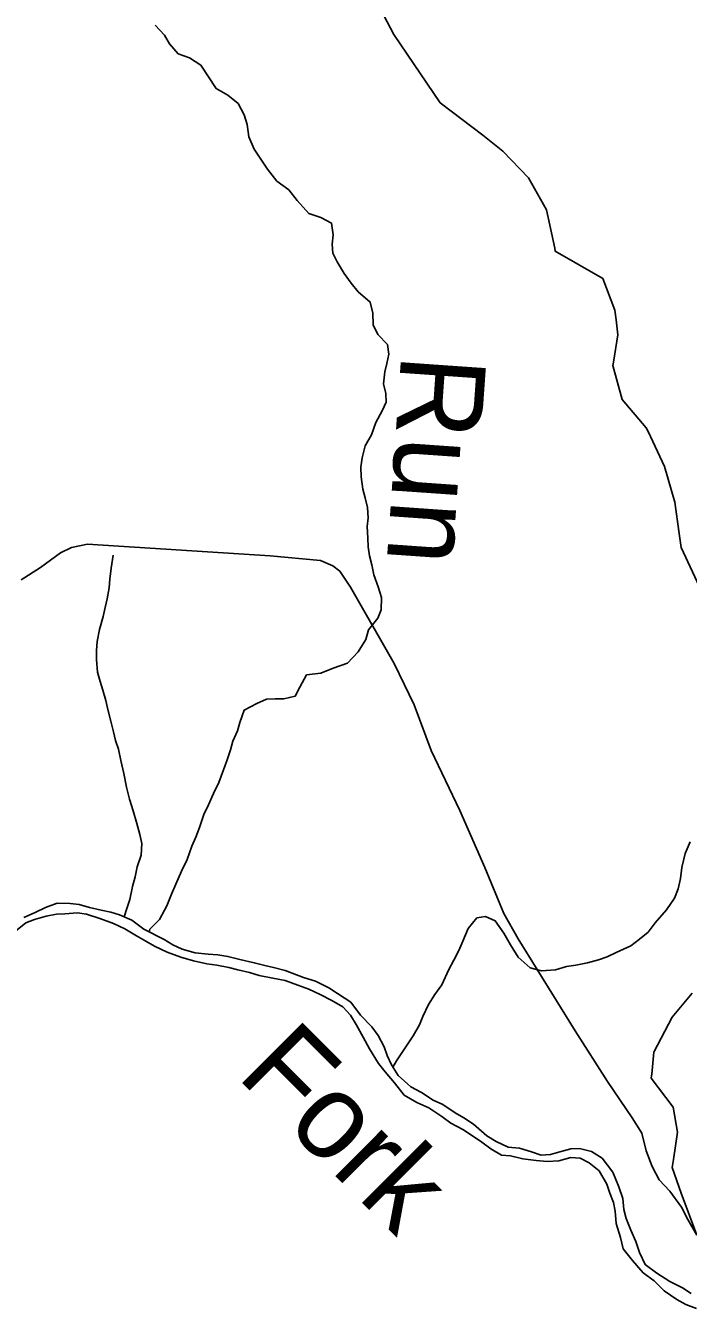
# Model space of a CAD drawing. Extents: x 1624196 to 2029251, y 146837 to 440034.
# Drawn here: x 1762832 to 1766716, y 312713 to 320232 of the extents above; entities that cross this region are included whole.
import ezdxf

# ---------------------------------------------------------------- set-up
doc = ezdxf.new("R2010")
doc.units = 0
for name, color, linetype in [('GM_X_County_Road', 7, 'Continuous'), ('GM_X_Minor_River', 7, 'Continuous'), ('GM_X_Minor_River_Text', 7, 'Continuous'), ('GM_X_State_Route', 7, 'Continuous')]:
    doc.layers.add(name, color=color, linetype=linetype)

msp = doc.modelspace()

# ---------------------------------------------------------------- linework, layer by layer
at = {"layer": 'GM_X_County_Road'}
for points in [[(1766913.2, 316661.3), (1766674.8, 317173.3), (1766663.6, 317255.6), (1766637.4, 317439.2), (1766576.2, 317647.4), (1766480.1, 317853.9), (1766469.3, 317875.3), (1766327.6, 318040.8), (1766274.3, 318239.6), (1766277.8, 318260.3), (1766304.1, 318419), (1766292.9, 318508.4), (1766285.5, 318563.9), (1766215.8, 318750.8), (1765936.7, 318909.8), (1765933.1, 318926.9), (1765884.9, 319153.2), (1765778.8, 319340.8), (1765629.2, 319495.8), (1765511.9, 319590.1), (1765261.3, 319779.8), (1764990.2, 320179.8), (1764930.8, 320291.5)], [(1766765.4, 313142.1), (1766674.6, 313387.1), (1766621.9, 313539), (1766629.8, 313584.6), (1766653.5, 313746.3), (1766627.5, 313892.8), (1766499.1, 314061.6), (1766499.3, 314063.6), (1766501.6, 314086), (1766514.8, 314214.6), (1766515.2, 314217.9), (1766535.5, 314256.3), (1766622.4, 314419.7), (1766738.8, 314560.8)]]:
    msp.add_lwpolyline(points, dxfattribs=at)
at = {"layer": 'GM_X_Minor_River'}
for points in [[(1764171.5, 319507.6), (1764140.2, 319579.7), (1764131, 319652.1), (1764113.6, 319708.5), (1764078.3, 319775.1), (1764016.7, 319824), (1763949, 319863), (1763858.4, 320000.5), (1763792.7, 320043.5), (1763726.8, 320066.3), (1763675.3, 320125.1), (1763645.9, 320175.7), (1763590.4, 320234.5)], [(1763556, 314919.7), (1763560.2, 314935.7), (1763616.6, 314991.5), (1763659.2, 315071.5), (1763687.7, 315141.5), (1763712.1, 315199.5), (1763744.6, 315275.5), (1763779.1, 315343.5), (1763805.7, 315421.5), (1763830.1, 315475.5), (1763850.4, 315531.5), (1763877, 315607.6), (1763903.4, 315663.6), (1763933.9, 315731.6), (1763964.3, 315795.6), (1763990.9, 315869.6), (1764013.3, 315927.6), (1764033.7, 315987.7), (1764046, 316037.7), (1764074.5, 316097.7), (1764086.8, 316147.8), (1764113.3, 316219.8), (1764187.7, 316259.4), (1764243.9, 316283.2), (1764294, 316286.8), (1764346, 316286.5), (1764412.2, 316302.1), (1764438.6, 316354.1), (1764479.1, 316426), (1764561.3, 316435.5), (1764635.5, 316465.2), (1764717.8, 316494.7), (1764780.3, 316560.5), (1764826.9, 316634.4), (1764841.3, 316690.5), (1764895.8, 316758.3), (1764916.1, 316808.3), (1764918.6, 316880.5), (1764899, 316942.8), (1764873.5, 317013.2), (1764861.8, 317071.4), (1764848.2, 317123.7), (1764840.5, 317177.9), (1764836.9, 317228), (1764833.3, 317296.2), (1764839.7, 317346.4), (1764836.1, 317408.5), (1764822.4, 317464.8), (1764808.8, 317515), (1764799.2, 317587.3), (1764797.6, 317643.5), (1764804, 317699.6), (1764822.5, 317769.7), (1764858.9, 317833.6), (1764885.4, 317905.6), (1764921.9, 317973.6), (1764944.3, 318025.6), (1764942.6, 318075.8), (1764929, 318132), (1764937.5, 318202.2), (1764949.8, 318252.2), (1764960.2, 318306.3), (1764952.6, 318362.5), (1764896.9, 318421), (1764869.2, 318477.4), (1764867.7, 318547.6), (1764852.1, 318611.9), (1764780.5, 318672.5), (1764740.7, 318722.9), (1764699.1, 318779.3), (1764657.5, 318847.8), (1764631.8, 318898.1), (1764628.1, 318950.3), (1764634.5, 319006.4), (1764625, 319074.6), (1764563.1, 319107.1), (1764491.2, 319131.7), (1764423.6, 319206.3), (1764374, 319268.8), (1764304.3, 319321.4), (1764248.7, 319390), (1764171.5, 319507.6)], [(1763410.2, 315007.3), (1763424.8, 315056.9), (1763443.2, 315109), (1763457.7, 315185.1), (1763474.1, 315243.1), (1763486.5, 315301.2), (1763509, 315369.3), (1763513.5, 315437.4), (1763501.8, 315489.7), (1763484.2, 315556), (1763462.7, 315630.3), (1763441.1, 315698.6), (1763423.6, 315769), (1763408.1, 315847.3), (1763390.6, 315923.6), (1763377, 315989.9), (1763359.3, 316042.1), (1763347.7, 316092.3), (1763332.1, 316154.6), (1763314.5, 316222.9), (1763302.8, 316275.2), (1763285.2, 316337.5), (1763269.5, 316387.7), (1763253.9, 316442), (1763246.4, 316516.2), (1763246.7, 316568.3), (1763251.1, 316622.5), (1763265.6, 316692.6), (1763286.1, 316768.7), (1763298.5, 316820.7), (1763310.8, 316872.8), (1763321.3, 316936.9), (1763325.6, 316987), (1763334.1, 317051.2), (1763344.6, 317127.3)], [(1764984.6, 314127.4), (1765006.6, 314164.2), (1765053.1, 314234.1), (1765103.6, 314310), (1765140.1, 314374), (1765160.5, 314424), (1765193, 314494), (1765231.4, 314551.9), (1765271.8, 314609.8), (1765312.5, 314699.8), (1765340.9, 314753.8), (1765371.3, 314809.7), (1765393.7, 314865.8), (1765426.2, 314939.8), (1765476.7, 315001.6), (1765526.8, 315009.3), (1765584.7, 314984.9), (1765634.2, 314912.3), (1765673.8, 314843.9), (1765719.4, 314771.4), (1765789.1, 314708.8), (1765855, 314692.3), (1765937.1, 314697.8), (1766001.3, 314717.4), (1766057.5, 314725.1), (1766125.6, 314738.7), (1766189.8, 314756.3), (1766240, 314774.1), (1766294.2, 314799.8), (1766378.5, 314837.4), (1766430.9, 314877.1), (1766481.2, 314918.9), (1766521.6, 314972.8), (1766588.2, 315048.6), (1766634.7, 315116.5), (1766657.1, 315172.5), (1766669.5, 315232.6), (1766677.9, 315296.8), (1766698.5, 315378.9), (1766727, 315446.9)], [(1766733.3, 312799.3), (1766681.5, 312833.8), (1766607.6, 312870.3), (1766531.9, 312919), (1766464.2, 312969.5), (1766430.6, 313039.9), (1766409, 313104.3), (1766379.4, 313170.6), (1766351.8, 313239), (1766338.2, 313293.3), (1766332.6, 313357.5), (1766309, 313425.8), (1766273.6, 313510.3), (1766212.1, 313592.9), (1766148.2, 313631.4), (1766078.3, 313649.9), (1766028.2, 313648.2), (1765964, 313630.6), (1765907.9, 313614.9), (1765853.8, 313611.2), (1765797.9, 313629.7), (1765725.9, 313652.2), (1765659.9, 313658.6), (1765590, 313691.2), (1765536.2, 313723.6), (1765456.6, 313792.3), (1765400.7, 313828.8), (1765348.9, 313859.2), (1765277.1, 313907.8), (1765221.3, 313934.2), (1765151.5, 313978.8), (1765089.6, 314011.3), (1765016, 314077.9), (1764976.4, 314140.4), (1764950.7, 314194.7), (1764933, 314245), (1764897.4, 314311.4), (1764861.7, 314363.7), (1764794.1, 314432.4), (1764738.6, 314506.9), (1764660.8, 314557.6), (1764609, 314592), (1764531.2, 314630.6), (1764461.2, 314653.1), (1764353.4, 314693.9), (1764285.4, 314710.4), (1764233.5, 314722.8), (1764171.5, 314739.2), (1764087.5, 314757.8), (1764017.6, 314776.3), (1763957.6, 314784.7), (1763901.5, 314789.1), (1763825.5, 314797.6), (1763749.6, 314818.1), (1763695.7, 314844.6), (1763643.8, 314875), (1763524.1, 314935.9), (1763454.4, 314988.5), (1763382.5, 315019.1), (1763330.6, 315035.5), (1763274.6, 315047.8), (1763206.6, 315062.3), (1763146.7, 315080.8), (1763092.7, 315087.1), (1763016.6, 315087.6), (1762948.3, 315062), (1762888.1, 315034.3), (1762821.8, 315004.6)], [(1762763.2, 314916.8), (1762833.6, 314972.5), (1762883.8, 314992.2), (1762952, 315011.8), (1763012.1, 315023.5), (1763062.2, 315025.2), (1763136.3, 315030.7), (1763188.3, 315024.3), (1763266.3, 314997.8), (1763346.2, 314969.2), (1763414, 314938.6), (1763481.8, 314896.1), (1763535.7, 314865.7), (1763587.5, 314835.2), (1763661.4, 314800.7), (1763741.3, 314772.1), (1763815.2, 314749.5), (1763893.2, 314733), (1763953.2, 314724.6), (1764023.2, 314710.1), (1764075.1, 314697.7), (1764145.1, 314681.2), (1764201, 314664.8), (1764281, 314648.3), (1764353, 314633.8), (1764426.9, 314607.2), (1764492.8, 314584.7), (1764558.7, 314552.2), (1764626.5, 314517.7), (1764690.3, 314481.2), (1764736, 314430.7), (1764769.7, 314376.4), (1764811.3, 314301.9), (1764846.9, 314233.5), (1764900.4, 314148.9), (1764940.1, 314098.5), (1764993.7, 314034), (1765051.3, 313963.4), (1765125.1, 313918.8), (1765194.9, 313888.3), (1765270.7, 313837.6), (1765324.5, 313799.2), (1765394.3, 313760.6), (1765446.1, 313728.2), (1765505.9, 313687.7), (1765559.7, 313647.2), (1765621.5, 313610.7), (1765673.6, 313606.4), (1765745.5, 313589.9), (1765823.5, 313579.4), (1765889.6, 313572.9), (1765957.7, 313578.5), (1766027.9, 313598.1), (1766081.9, 313593.8), (1766135.8, 313565.3), (1766193.5, 313518.8), (1766239.1, 313440.3), (1766256.7, 313388), (1766278.4, 313333.8), (1766288.1, 313283.5), (1766293.6, 313209.3), (1766319.1, 313128.9), (1766334.6, 313062.6), (1766388.2, 312994.1), (1766451.8, 312921.5), (1766515.6, 312874.9), (1766575.3, 312816.4), (1766649, 312763.8), (1766700.8, 312735.3), (1766764.8, 312712.9)]]:
    msp.add_lwpolyline(points, dxfattribs=at)
at = {"layer": 'GM_X_State_Route'}
msp.add_lwpolyline([(1762805.7, 316983.4), (1762918.6, 317056.4), (1763035.5, 317141.4), (1763100, 317172.8), (1763194.2, 317191.8), (1764264.4, 317124.4), (1764560.3, 317097.2), (1764632, 317066.4), (1764673.7, 317033.9), (1764736.8, 316941), (1764992.1, 316493.2), (1765109.6, 316251.3), (1765208.8, 315983.6), (1765377.1, 315630.9), (1765523.6, 315296.5), (1765634.8, 315026.7), (1765719.3, 314879.5), (1766053.8, 314340.6), (1766242.7, 314041.9), (1766386.5, 313829.8), (1766443.6, 313739), (1766468.5, 313636.5), (1766503.5, 313543.9), (1766544.7, 313467.2), (1766608, 313400.4), (1766677.1, 313305.4), (1766714.3, 313232.9), (1766765.4, 313142.1)], dxfattribs=at)

# ---------------------------------------------------------------- texts
at = {"layer": 'GM_X_Minor_River_Text'}
for s, height, rotation, p in [('Run', 500.05, 266.00116, (1765034.3, 318314.1)), ('Fork', 500.03, 314.997, (1764062.3, 314072))]:
    msp.add_text(s, height=height, rotation=rotation, dxfattribs=at).set_placement(p)

doc.saveas('drawing.dxf')
